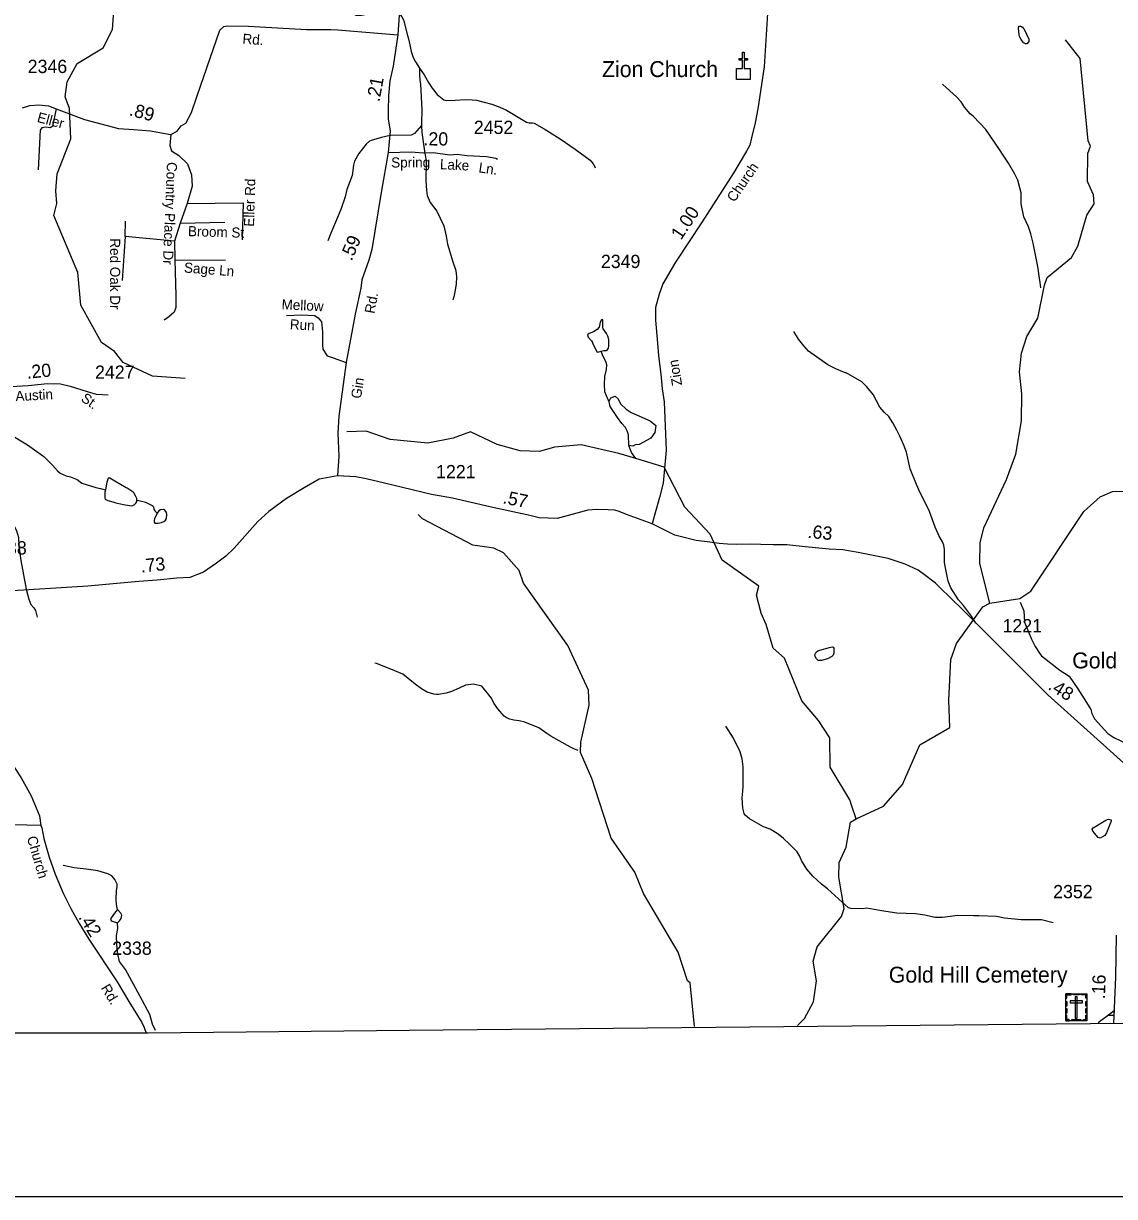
# Model space of a CAD drawing. Extents: x 1473865 to 1648260, y 639067 to 773536.
# Drawn here: x 1588081 to 1598356, y 639067 to 650117 of the extents above; entities that cross this region are included whole.
import ezdxf

# ---------------------------------------------------------------- set-up
doc = ezdxf.new("R2010")
doc.units = 0
for name, color, linetype in [('Exist Boundary Political CountyLine', 7, 'Continuous'), ('Exist Cultural Cemetery CELL', 7, 'Continuous'), ('Exist Cultural Cemetery Label', 7, 'Continuous'), ('Exist Cultural Church CELL', 7, 'Continuous'), ('Exist Cultural Church Label', 7, 'Continuous'), ('Exist Hydrographic Creek Single Shore', 7, 'Continuous'), ('Exist Hydrographic Misc Water Feature', 7, 'Continuous'), ('Exist Road Non-System Type 51', 7, 'Continuous'), ('Exist Road Non-System Type 51 Label', 7, 'Continuous'), ('Exist Road Secondary Mileage Hundredths English Label', 7, 'Continuous'), ('Exist Road Secondary Type 51 Attributed', 7, 'Continuous'), ('Exist Road Secondary Type 51 Label', 7, 'Continuous'), ('Exist Road Secondary Type 51 Number Label', 7, 'Continuous'), ('Map Preparation Inset Cut Line', 7, 'Continuous')]:
    doc.layers.add(name, color=color, linetype=linetype)

msp = doc.modelspace()

# ---------------------------------------------------------------- linework, layer by layer
at = {"layer": 'Exist Boundary Political CountyLine'}
for points in [[(1614459, 640522), (1608797, 640607), (1603784, 640654), (1598771, 640701), (1591712, 640631)], [(1589254, 640607), (1586024, 640605), (1576694, 640648)], [(1591712, 640631), (1589254, 640607)]]:
    msp.add_lwpolyline(points, dxfattribs=at)
at = {"layer": 'Exist Cultural Cemetery CELL'}
for points in [[(1597896, 640978), (1598095, 640978), (1598095, 640723), (1597896, 640723)], [(1597896, 640935), (1597907, 640935), (1597907, 640967), (1597948, 640967), (1597948, 640978), (1597896, 640978)], [(1597896, 640860), (1597896, 640904), (1597907, 640904), (1597907, 640860)], [(1597937, 640910), (1597937, 640891), (1598055, 640891), (1598055, 640910)], [(1597970, 640978), (1598022, 640978), (1598022, 640967), (1597970, 640967)], [(1598005, 640949), (1597986, 640949), (1597986, 640746), (1598005, 640746)], [(1598095, 640935), (1598084, 640935), (1598084, 640967), (1598043, 640967), (1598043, 640978), (1598095, 640978)], [(1598084, 640862), (1598084, 640905), (1598095, 640905), (1598095, 640862)], [(1597896, 640793), (1597896, 640837), (1597907, 640837), (1597907, 640793)], [(1597929, 640723), (1597929, 640735), (1597907, 640735), (1597907, 640775), (1597896, 640775), (1597896, 640723)], [(1598062, 640723), (1598062, 640735), (1598084, 640735), (1598084, 640775), (1598095, 640775), (1598095, 640723)], [(1598084, 640796), (1598084, 640839), (1598095, 640839), (1598095, 640796)], [(1597953, 640735), (1598038, 640735), (1598038, 640723), (1597953, 640723)]]:
    msp.add_lwpolyline(points, close=True, dxfattribs=at)
at = {"layer": 'Exist Cultural Church CELL'}
msp.add_lwpolyline([(1594795, 649694), (1594852, 649694), (1594852, 649771), (1594820, 649771), (1594820, 649787), (1594852, 649787), (1594852, 649847), (1594868, 649847), (1594868, 649787), (1594900, 649787), (1594900, 649771), (1594868, 649771), (1594868, 649694), (1594926, 649694), (1594926, 649588), (1594795, 649588)], close=True, dxfattribs=at)
at = {"layer": 'Exist Hydrographic Creek Single Shore'}
for points in [[(1589603, 646774), (1589295, 646796), (1589021, 646923), (1588939, 647027), (1588816, 647111), (1588621, 647463), (1588592, 647772), (1588367, 648309), (1588395, 648421), (1588386, 648541), (1588397, 648702), (1588527, 649031), (1588514, 649317), (1588474, 649426), (1588493, 649567), (1588587, 649739), (1588832, 649887), (1588918, 650060), (1588934, 650277)], [(1597181, 644655), (1597086, 645031), (1597089, 645224), (1597124, 645365), (1597338, 645820), (1597425, 646061), (1597479, 646375), (1597482, 646628), (1597460, 646835), (1597479, 647012), (1597531, 647168), (1597633, 647340), (1597696, 647651), (1597722, 647723), (1597949, 647912), (1598009, 648019), (1598096, 648312), (1598164, 648419), (1598157, 648502), (1598101, 648627), (1598104, 648893), (1598130, 648962), (1598106, 649011), (1598032, 649788), (1597893, 649964)], [(1597181, 644655), (1597465, 644701), (1597566, 644768), (1598068, 645520), (1598220, 645658), (1598337, 645708), (1598737, 645710), (1599039, 645832), (1599439, 645860), (1599590, 645932), (1599675, 646016), (1599837, 646288), (1599997, 646426), (1600055, 646425)], [(1595924, 642624), (1595883, 642743), (1595863, 642803), (1595678, 643112), (1595674, 643388), (1595568, 643551), (1595410, 643735), (1595249, 644138), (1595141, 644234), (1595075, 644455), (1595029, 644563), (1594983, 644731), (1595007, 644817), (1594660, 645063), (1594547, 645305), (1594309, 645560), (1594114, 645938), (1593847, 646019), (1593687, 646067), (1593333, 646147), (1593082, 646126), (1592940, 646086), (1592757, 646090), (1592541, 646150), (1592292, 646270), (1592127, 646212), (1591890, 646165), (1591533, 646197), (1591309, 646277), (1591125, 646270)], [(1595924, 642624), (1596181, 642743), (1596358, 642948), (1596521, 643322), (1596804, 643484), (1596794, 643743), (1596815, 644127), (1596868, 644277), (1597114, 644623), (1597181, 644655)], [(1595369, 640678), (1595437, 640745), (1595522, 640900), (1595550, 641100), (1595519, 641284), (1595554, 641418), (1595783, 641706), (1595809, 641781), (1595760, 642075), (1595763, 642215), (1595828, 642357), (1595870, 642594), (1595924, 642624)]]:
    msp.add_lwpolyline(points, dxfattribs=at)
at = {"layer": 'Exist Hydrographic Misc Water Feature'}
for points in [[(1590980, 650389), (1591026, 650349), (1591160, 650230), (1591215, 650196), (1591263, 650195), (1591376, 650217), (1591544, 650239), (1591568, 650239), (1591600, 650224), (1591616, 650213), (1591645, 650178), (1591659, 650150), (1591699, 650005), (1591706, 649973), (1591718, 649917), (1591733, 649852), (1591752, 649796), (1591772, 649756), (1591811, 649697)], [(1597456, 650091), (1597466, 650093), (1597474, 650091), (1597490, 650081), (1597498, 650071), (1597504, 650062), (1597548, 649970), (1597548, 649946), (1597530, 649926), (1597516, 649926), (1597500, 649936), (1597476, 649965), (1597461, 649995), (1597457, 650009), (1597450, 650071), (1597456, 650091)], [(1591811, 649697), (1591810, 649632), (1591813, 649583), (1591821, 649544), (1591834, 649303), (1591828, 649178), (1591830, 649157)], [(1591811, 649697), (1591856, 649633), (1591895, 649560), (1591930, 649508), (1591978, 649447), (1592039, 649398), (1592061, 649392), (1592145, 649395), (1592243, 649400), (1592307, 649399), (1592347, 649394), (1592491, 649356), (1592566, 649329), (1592630, 649301), (1592755, 649225), (1592818, 649188), (1592842, 649182), (1592874, 649181), (1592891, 649177), (1592986, 649124), (1593135, 649030), (1593275, 648934), (1593418, 648828), (1593445, 648794), (1593463, 648765), (1593465, 648757)], [(1597661, 647628), (1597656, 647678), (1597647, 647738), (1597636, 647810), (1597625, 647874), (1597591, 648047), (1597568, 648135), (1597545, 648200), (1597502, 648296), (1597478, 648418), (1597477, 648492), (1597475, 648520), (1597464, 648568), (1597445, 648641), (1597418, 648697), (1597357, 648802), (1597308, 648877), (1597271, 648931), (1597145, 649117), (1597027, 649241), (1596997, 649265), (1596944, 649328), (1596910, 649378), (1596869, 649427), (1596740, 649542), (1596735, 649545)], [(1591830, 649157), (1591765, 649082), (1591732, 649065), (1591534, 649061), (1591452, 649044), (1591356, 649016), (1591340, 649008), (1591307, 648980), (1591238, 648893), (1591199, 648821), (1591189, 648782), (1591175, 648685), (1591126, 648554), (1591111, 648485), (1591071, 648366), (1591019, 648244), (1590974, 648142), (1590948, 648070)], [(1591830, 649157), (1591831, 649091), (1591847, 648979), (1591859, 648914), (1591873, 648819), (1591871, 648633), (1591878, 648546), (1591883, 648496), (1591912, 648432), (1591973, 648349), (1592006, 648284), (1592039, 648212), (1592062, 648112), (1592075, 648039), (1592123, 647873), (1592150, 647798), (1592157, 647766), (1592159, 647727), (1592156, 647663), (1592147, 647606), (1592134, 647542), (1592126, 647511)], [(1593522, 647030), (1593546, 647036), (1593570, 647035), (1593578, 647039), (1593590, 647057), (1593595, 647079), (1593592, 647139), (1593584, 647171), (1593572, 647195), (1593541, 647240), (1593537, 647256), (1593538, 647324), (1593532, 647328), (1593526, 647326), (1593512, 647302), (1593501, 647256), (1593483, 647235), (1593449, 647213), (1593408, 647198), (1593394, 647184), (1593400, 647162), (1593431, 647129), (1593439, 647113), (1593439, 647105), (1593476, 647033), (1593482, 647025), (1593486, 647020), (1593498, 647024), (1593522, 647030)], [(1597051, 644469), (1597008, 644533), (1596963, 644596), (1596932, 644636), (1596886, 644687), (1596814, 644802), (1596789, 644864), (1596759, 645020), (1596755, 645042), (1596753, 645074), (1596755, 645163), (1596747, 645203), (1596735, 645235), (1596702, 645295), (1596696, 645308), (1596667, 645372), (1596613, 645520), (1596561, 645631), (1596525, 645696), (1596491, 645774), (1596431, 645921), (1596397, 646079), (1596373, 646144), (1596335, 646228), (1596307, 646285), (1596268, 646354), (1596231, 646414), (1596185, 646455), (1596146, 646503), (1596084, 646622), (1596022, 646693), (1595977, 646741), (1595828, 646825), (1595820, 646826), (1595731, 646865), (1595657, 646902), (1595475, 647030), (1595429, 647081), (1595380, 647144), (1595337, 647216)], [(1593847, 646019), (1593808, 646076), (1593781, 646143), (1593780, 646241), (1593765, 646281), (1593749, 646312), (1593717, 646350), (1593675, 646404), (1593607, 646510), (1593601, 646538), (1593596, 646559), (1593586, 646573), (1593557, 646647), (1593552, 646715), (1593555, 646792), (1593572, 646859), (1593576, 646900), (1593569, 646924), (1593534, 646996), (1593522, 647030)], [(1593596, 646559), (1593613, 646590), (1593652, 646605), (1593682, 646582), (1593704, 646534), (1593757, 646483), (1593803, 646452), (1593982, 646373), (1594035, 646330), (1594028, 646265), (1593990, 646210), (1593879, 646152), (1593841, 646147), (1593821, 646136), (1593781, 646143)], [(1587897, 646282), (1587882, 646224), (1587866, 646091), (1587858, 646012), (1587857, 645952), (1587890, 645716), (1587902, 645676), (1587945, 645595), (1587960, 645527), (1587972, 645455), (1587987, 645399), (1588014, 645338), (1588034, 645274), (1588037, 645194), (1588055, 645058), (1588108, 644789), (1588131, 644693), (1588151, 644645), (1588178, 644612), (1588194, 644588), (1588209, 644524)], [(1587897, 646282), (1587968, 646239), (1588119, 646147), (1588272, 646037), (1588316, 645995), (1588355, 645955), (1588401, 645904), (1588428, 645882), (1588484, 645857), (1588524, 645848), (1588588, 645822), (1588631, 645787), (1588763, 645746), (1588807, 645735), (1588855, 645724)], [(1589149, 645627), (1589148, 645642), (1589136, 645669), (1589121, 645695), (1589115, 645702), (1589057, 645739), (1589048, 645744), (1588889, 645837), (1588880, 645832), (1588876, 645826), (1588867, 645796), (1588855, 645724)], [(1588855, 645724), (1588850, 645711), (1588848, 645703), (1588846, 645674), (1588847, 645652), (1588848, 645644), (1588850, 645639), (1588856, 645633), (1588875, 645625), (1588887, 645621), (1588924, 645610), (1588952, 645601), (1588996, 645592), (1589023, 645586), (1589098, 645573), (1589110, 645576), (1589123, 645582), (1589139, 645597), (1589145, 645607), (1589149, 645615), (1589149, 645627)], [(1589149, 645627), (1589166, 645625), (1589230, 645608), (1589293, 645578), (1589301, 645571), (1589307, 645561), (1589309, 645543), (1589317, 645527), (1589341, 645504)], [(1589341, 645504), (1589316, 645451), (1589312, 645437), (1589312, 645419), (1589317, 645411), (1589348, 645411), (1589380, 645417), (1589404, 645426), (1589418, 645438), (1589428, 645454), (1589430, 645494), (1589427, 645510), (1589411, 645534), (1589403, 645538), (1589373, 645535), (1589357, 645525), (1589341, 645504)], [(1594399, 640668), (1594358, 641081), (1594333, 641098), (1594245, 641369), (1593919, 641921), (1593838, 642123), (1593617, 642442), (1593433, 643004), (1593328, 643249), (1593329, 643347), (1593409, 643697), (1593402, 643838), (1593208, 644259), (1592790, 644845), (1592750, 644964), (1592602, 645131), (1592511, 645176), (1592312, 645203), (1591840, 645452), (1591799, 645492)], [(1597466, 644665), (1597493, 644607), (1597501, 644583), (1597508, 644478), (1597574, 644318), (1597609, 644247), (1597654, 644177), (1597668, 644160), (1597840, 644026), (1597927, 643968), (1598010, 643849), (1598108, 643696), (1598131, 643656), (1598143, 643616), (1598166, 643567), (1598294, 643428), (1598350, 643391), (1598481, 643327), (1598576, 643298), (1598608, 643289), (1598632, 643287), (1598656, 643295), (1598681, 643311)], [(1595698, 644244), (1595706, 644242), (1595712, 644234), (1595713, 644184), (1595705, 644168), (1595693, 644155), (1595653, 644132), (1595596, 644118), (1595564, 644118), (1595549, 644132), (1595537, 644155), (1595533, 644170), (1595547, 644194), (1595562, 644206), (1595580, 644214), (1595672, 644240), (1595698, 644244)], [(1593306, 643270), (1593270, 643280), (1593233, 643301), (1593046, 643403), (1593010, 643428), (1592935, 643481), (1592802, 643536), (1592748, 643549), (1592700, 643555), (1592660, 643564), (1592636, 643572), (1592608, 643591), (1592547, 643660), (1592512, 643716), (1592489, 643761), (1592396, 643874), (1592320, 643895), (1592244, 643884), (1592184, 643856), (1592111, 643826), (1592063, 643810), (1591991, 643795), (1591967, 643796), (1591947, 643799), (1591883, 643819), (1591829, 643849), (1591770, 643892), (1591655, 643987), (1591542, 644035), (1591407, 644089), (1591391, 644091)], [(1595848, 641791), (1595790, 641839), (1595652, 641966), (1595596, 642009), (1595515, 642084), (1595458, 642151), (1595407, 642234), (1595390, 642278), (1595366, 642314), (1595291, 642391), (1595238, 642441), (1595189, 642480), (1595113, 642529), (1595051, 642550), (1594918, 642626), (1594877, 642659), (1594869, 642674), (1594856, 642727), (1594849, 642823), (1594854, 642885), (1594858, 642933), (1594859, 642965), (1594859, 643115), (1594850, 643189), (1594831, 643255), (1594768, 643386), (1594694, 643499)], [(1598146, 642527), (1598154, 642541), (1598171, 642551), (1598273, 642612), (1598299, 642623), (1598323, 642617), (1598323, 642603), (1598280, 642492), (1598265, 642468), (1598243, 642454), (1598219, 642444), (1598203, 642450), (1598152, 642509), (1598146, 642527)], [(1588967, 641771), (1588956, 641819), (1588954, 641867), (1588957, 641947), (1588963, 641987), (1588962, 642011), (1588942, 642055), (1588913, 642088), (1588875, 642108), (1588782, 642134), (1588671, 642151), (1588559, 642162), (1588515, 642172), (1588455, 642187)], [(1588967, 641771), (1588951, 641753), (1588937, 641737), (1588906, 641692), (1588902, 641676), (1588906, 641668), (1588916, 641662), (1588967, 641647)], [(1588967, 641647), (1588986, 641663), (1589002, 641687), (1589007, 641719), (1588999, 641735), (1588967, 641771)], [(1595848, 641791), (1595870, 641783), (1595981, 641780), (1596022, 641786), (1596161, 641761), (1596305, 641740), (1596481, 641733), (1596569, 641720), (1596593, 641716), (1596667, 641700), (1596737, 641700), (1596881, 641718), (1597029, 641716), (1597077, 641715), (1597245, 641709), (1597319, 641694), (1597475, 641678), (1597587, 641678), (1597667, 641678), (1597778, 641648)], [(1589325, 640630), (1589295, 640691), (1589271, 640782), (1589180, 640953), (1589041, 641206), (1588986, 641281), (1588970, 641351), (1588959, 641441), (1588956, 641527), (1588971, 641591), (1588967, 641647)]]:
    msp.add_lwpolyline(points, dxfattribs=at)
at = {"layer": 'Exist Road Non-System Type 51'}
msp.add_line((1598355, 640819), (1598299, 640776), dxfattribs=at)
for points in [[(1588389, 649312), (1588353, 649150), (1588337, 649134), (1588291, 649141), (1588253, 649133), (1588239, 649111), (1588218, 648739)], [(1589468, 649072), (1589459, 648966), (1589476, 648917), (1589543, 648873), (1589626, 648796), (1589664, 648691), (1589671, 648583), (1589622, 648421)], [(1589622, 648421), (1589556, 648236)], [(1589622, 648421), (1590149, 648427)], [(1590149, 648427), (1590140, 648078)], [(1589039, 648109), (1589043, 648255)], [(1589556, 648236), (1589503, 648065)], [(1589556, 648236), (1589976, 648246)], [(1589039, 648109), (1589012, 647697)], [(1589503, 648065), (1589039, 648109)], [(1589503, 648065), (1589507, 647887)], [(1589507, 647887), (1589516, 647556), (1589516, 647440), (1589499, 647396), (1589450, 647352), (1589406, 647321)], [(1589507, 647887), (1589985, 647892)], [(1590558, 647365), (1590700, 647371), (1590824, 647365), (1590856, 647345), (1590887, 647307), (1590898, 647211), (1590896, 647089), (1590900, 647049), (1590940, 646985), (1590999, 646967), (1591119, 646924)], [(1598299, 640776), (1598214, 640713), (1598201, 640704)], [(1598299, 640776), (1598352, 640776), (1598355, 640819)]]:
    msp.add_lwpolyline(points, dxfattribs=at)
at = {"layer": 'Exist Road Secondary Type 51 Attributed'}
for points in [[(1591858, 650978), (1591827, 650924), (1591790, 650849), (1591689, 650606), (1591657, 650470), (1591637, 650332), (1591620, 650194), (1591607, 650011)], [(1595096, 650364), (1595055, 649707), (1595032, 649541), (1594996, 649314), (1594970, 649182), (1594938, 649039), (1594921, 648971), (1594891, 648915), (1594771, 648712), (1594467, 648239), (1594222, 647868), (1594102, 647663), (1594066, 647566), (1594032, 647441), (1594034, 647323), (1594052, 647107), (1594061, 646987), (1594084, 646813), (1594096, 646676), (1594116, 646552), (1594132, 646097), (1594105, 645787), (1594071, 645653), (1594030, 645508), (1594003, 645403)], [(1588071, 649322), (1588141, 649344), (1588227, 649351), (1588317, 649342), (1588389, 649312), (1588655, 649212), (1588975, 649127), (1589121, 649118), (1589277, 649104), (1589468, 649072), (1589527, 649103), (1589566, 649152), (1589609, 649178), (1589664, 649278), (1589717, 649436), (1589930, 650053), (1589967, 650087), (1590005, 650096), (1590200, 650091), (1590745, 650061), (1590911, 650061), (1590976, 650061), (1591042, 650056), (1591607, 650011)], [(1591607, 650011), (1591562, 649714), (1591532, 649578), (1591519, 649434), (1591514, 649298), (1591516, 649220), (1591534, 649102), (1591514, 648900)], [(1591514, 648900), (1591450, 648525), (1591361, 647989), (1591334, 647887), (1591267, 647703), (1591259, 647623), (1591205, 647379), (1591119, 646924), (1591050, 646418), (1591041, 646257), (1591050, 646041), (1591038, 645857)], [(1591514, 648900), (1591731, 648908), (1591844, 648898), (1591939, 648901), (1592095, 648881), (1592165, 648885), (1592257, 648874), (1592442, 648863), (1592528, 648847), (1592546, 648840)], [(1587853, 646692), (1588125, 646708), (1588306, 646726), (1588430, 646721), (1588521, 646699), (1588681, 646651), (1588765, 646624), (1588878, 646620)], [(1591038, 645857), (1590867, 645826), (1590725, 645744), (1590557, 645641), (1590391, 645520), (1590287, 645425), (1590065, 645175), (1589988, 645098), (1589898, 645034), (1589778, 644950), (1589649, 644897), (1589526, 644891), (1589340, 644873), (1589168, 644862), (1588926, 644838), (1588686, 644818), (1587879, 644767), (1587526, 644724)], [(1594003, 645403), (1593759, 645493), (1593691, 645521), (1593650, 645531), (1593587, 645537), (1593481, 645538), (1593397, 645533), (1593108, 645454), (1592938, 645461), (1592850, 645481), (1592473, 645565), (1592122, 645644), (1591925, 645680), (1591649, 645747), (1591482, 645786), (1591309, 645827), (1591211, 645848), (1591038, 645857)], [(1598532, 643072), (1597728, 643793), (1596889, 644630), (1596855, 644662), (1596670, 644846), (1596580, 644915), (1596507, 644966), (1596385, 645023), (1596224, 645078), (1595942, 645135), (1595796, 645160), (1595668, 645166), (1595442, 645187), (1595271, 645205), (1595140, 645207), (1595025, 645208), (1594930, 645213), (1594794, 645209), (1594710, 645213), (1594632, 645220), (1594545, 645232), (1594417, 645248), (1594216, 645297), (1594003, 645403)], [(1587526, 644724), (1587535, 644594), (1587560, 644375), (1587593, 644128), (1587634, 643851), (1587653, 643743), (1587686, 643642), (1587782, 643428), (1588059, 643011), (1588154, 642842), (1588231, 642652), (1588246, 642562)], [(1588246, 642562), (1587844, 642571), (1587628, 642571), (1587522, 642570), (1587447, 642556), (1587331, 642497), (1587162, 642384), (1587013, 642274), (1586907, 642208), (1586818, 642175), (1586658, 642139), (1586552, 642121), (1586470, 642117)], [(1588246, 642562), (1588253, 642540), (1588273, 642439), (1588324, 642265), (1588380, 642104), (1588455, 641926), (1588526, 641781), (1588603, 641646), (1588698, 641492), (1588963, 641089), (1589073, 640904), (1589197, 640708), (1589218, 640659), (1589237, 640607)], [(1598350, 640697), (1598367, 641134), (1598375, 641530)]]:
    msp.add_lwpolyline(points, dxfattribs=at)
at = {"layer": 'Map Preparation Inset Cut Line'}
msp.add_lwpolyline([(1544131, 639067), (1606587, 639067), (1606587, 678674), (1544131, 678674), (1544131, 639067)], dxfattribs=at)

# ---------------------------------------------------------------- texts
at = {"layer": 'Exist Cultural Cemetery Label'}
msp.add_text('Gold Hill Cemetery', height=150, dxfattribs=at).set_placement((1596230, 641082))
at = {"layer": 'Exist Cultural Church Label'}
for s, p in [('Zion Church', (1593529, 649612)), ('Gold Hill Church', (1597957, 644042))]:
    msp.add_text(s, height=150, dxfattribs=at).set_placement(p)
at = {"layer": 'Exist Road Non-System Type 51 Label'}
for s, rotation, p in [('Country Place Dr', 267.7074, (1589433, 648813)), ('Eller Rd', 88.3538, (1590252, 648202)), ('Broom St', 358.2929, (1589629, 648114)), ('Red Oak Dr', 270.0141, (1588897, 648093)), ('Sage Ln', 355.4465, (1589590, 647772)), ('Mellow', 357.1856, (1590510, 647425)), ('Run', 357.1856, (1590588, 647236))]:
    msp.add_text(s, height=95, rotation=rotation, dxfattribs=at).set_placement(p)
at = {"layer": 'Exist Road Secondary Mileage Hundredths English Label'}
for s, rotation, p in [('.21', 79.6287, (1591433, 649373)), ('.89', 345.1514, (1589070, 649252)), ('.20', 359.6498, (1591848, 648968)), ('1.00', 56.4481, (1594273, 648070)), ('.59', 66.7477, (1591172, 647873)), ('.20', 5.4638, (1588116, 646770)), ('.57', 348.4017, (1592589, 645598)), ('.63', 354.6919, (1595461, 645272)), ('.73', 5.6564, (1589190, 644945)), ('.48', 328.5401, (1597722, 643851)), ('.42', 301.5168, (1588595, 641698)), ('.16', 87.8259, (1598265, 640924))]:
    msp.add_text(s, height=125, rotation=rotation, dxfattribs=at).set_placement(p)
at = {"layer": 'Exist Road Secondary Type 51 Label'}
for s, rotation, p in [('Rd.', 355.6656, (1590141, 649927)), ('Eller', 345.1514, (1588203, 649191)), ('Spring', 0.2699, (1591544, 648760)), ('Lake', 357.1026, (1592001, 648745)), ('Ln.', 351.915, (1592363, 648715)), ('Church', 55.4792, (1594776, 648427)), ('Rd.', 79.6929, (1591386, 647379)), ('Zion', 99.0566, (1594284, 646712)), ('Gin', 80.5086, (1591258, 646578)), ('Austin', 3.1599, (1588008, 646559)), ('St.', 324.7591, (1588615, 646567)), ('Church', 286.2185, (1588112, 642448)), ('Rd.', 300.8644, (1588807, 641033))]:
    msp.add_text(s, height=95, rotation=rotation, dxfattribs=at).set_placement(p)
at = {"layer": 'Exist Road Secondary Type 51 Number Label'}
for s, p in [('2346', (1588121, 649650)), ('2452', (1592322, 649076)), ('2349', (1593519, 647813)), ('2427', (1588755, 646770)), ('1221', (1591967, 645833)), ('2338', (1587740, 645115)), ('1221', (1597301, 644382)), ('2352', (1597778, 641877)), ('2338', (1588917, 641344))]:
    msp.add_text(s, height=125, dxfattribs=at).set_placement(p)

doc.saveas('drawing.dxf')
